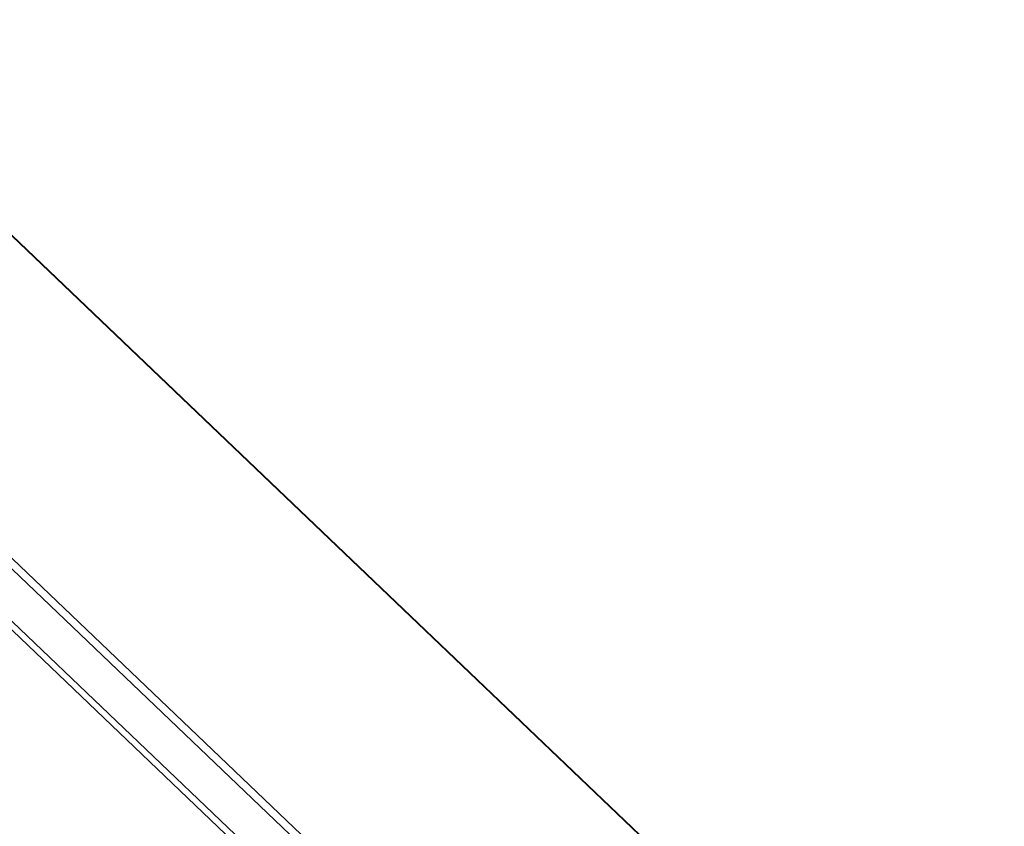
# Model space of a CAD drawing. Header units: millimetres. Extents: x 1117 to 38156, y -1945 to 7303.
# Tile 284 of 656: x 9595 to 9769, y 1252 to 1395. Entities that reach past the tile are written whole.
import ezdxf

# ---------------------------------------------------------------- set-up
doc = ezdxf.new("R2010")
doc.units = ezdxf.units.MM

msp = doc.modelspace()

# ---------------------------------------------------------------- linework, layer by layer
at = {"color": 7, "linetype": 'Continuous'}
for p, q in [((9769.043, 1188.889), (9468.468, 1475.564)), ((9769.143, 1188.922), (9468.569, 1475.597)), ((9726.203, 1172.737), (9425.629, 1459.413)), ((9725.382, 1171.641), (9424.807, 1458.316)), ((9725.246, 1162.491), (9424.672, 1449.166)), ((9425.625, 1446.706), (9724.248, 1161.892))]:
    msp.add_line(p, q, dxfattribs=at)

doc.saveas('drawing.dxf')
